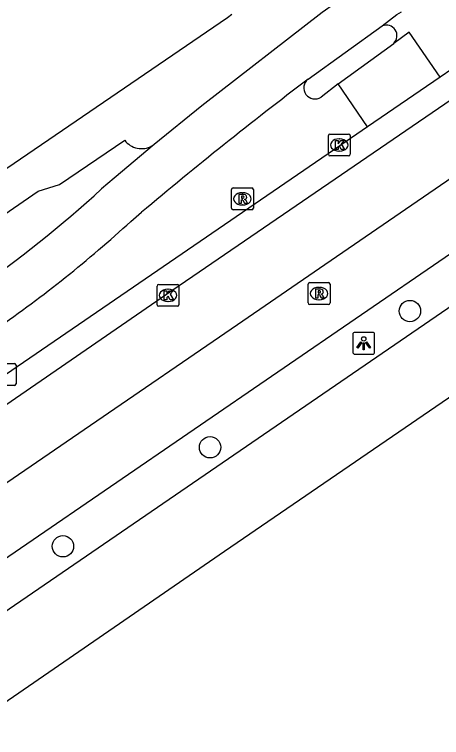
# Model space of a CAD drawing. Extents: x 157466 to 158888, y 383063 to 384677.
# Drawn here: x 158154.68 to 158174.21, y 383336.77 to 383369.81 of the extents above; entities that cross this region are included whole.
import ezdxf

# ---------------------------------------------------------------- set-up
doc = ezdxf.new("R2010")
doc.units = 0
for name, color, linetype in [('IMGEO_Boom', 7, 'Continuous'), ('IMGEO_Fietspad_gesloten', 7, 'Continuous'), ('IMGEO_Kolk', 7, 'Continuous'), ('IMGEO_Lichtpunt', 7, 'Continuous'), ('IMGEO_OVBaan_gesloten', 7, 'Continuous'), ('IMGEO_Rijbaan_lokaal_open', 7, 'Continuous'), ('IMGEO_Rijbaan_regionaal_gesloten', 7, 'Continuous'), ('IMGEO_Rioolput', 7, 'Continuous'), ('IMGEO_Voetpad_open', 7, 'Continuous')]:
    doc.layers.add(name, color=color, linetype=linetype)

msp = doc.modelspace()

# ---------------------------------------------------------------- linework, layer by layer
at = {"layer": 'IMGEO_Boom'}
for centre in [(158172.765, 383356.255), (158163.629, 383350.03), (158156.901, 383345.508)]:
    msp.add_circle(centre, 0.489, dxfattribs=at)
at = {"layer": 'IMGEO_Fietspad_gesloten'}
for points in [[(158169.322, 383370.3), (158168.758, 383369.891), (158163.249, 383365.637), (158161.075, 383363.872)], [(158168.113, 383366.855), (158171.5, 383369.284)], [(158161.075, 383363.872), (158159.242, 383362.325), (158158.671, 383361.835)]]:
    msp.add_lwpolyline(points, dxfattribs=at)
msp.add_arc((158118.275, 383406.424), 60.167, 305.0363, 312.17583, dxfattribs=at)
at = {"layer": 'IMGEO_Kolk'}
for p, q in [((158169.037, 383363.418), (158169.037, 383364.27)), ((158169.112, 383364.344), (158169.964, 383364.344)), ((158169.525, 383364.124), (158169.55, 383364.124)), ((158170.038, 383364.27), (158170.038, 383363.418)), ((158169.548, 383363.564), (158169.523, 383363.564)), ((158169.964, 383363.344), (158169.112, 383363.344)), ((158161.28, 383357.472), (158162.132, 383357.472)), ((158161.205, 383356.546), (158161.205, 383357.398)), ((158161.693, 383357.252), (158161.718, 383357.252)), ((158162.206, 383357.398), (158162.206, 383356.546)), ((158162.132, 383356.472), (158161.28, 383356.472)), ((158161.716, 383356.692), (158161.691, 383356.692)), ((158153.832, 383353.856), (158154.684, 383353.856)), ((158154.758, 383353.782), (158154.758, 383352.93)), ((158154.684, 383352.856), (158153.832, 383352.856))]:
    msp.add_line(p, q, dxfattribs=at)
for points in [[(158169.037, 383363.418), (158169.037, 383364.27)], [(158169.112, 383364.344), (158169.964, 383364.344)], [(158169.358, 383364.044), (158169.481, 383364.044), (158169.481, 383363.893), (158169.611, 383364.044), (158169.775, 383364.044), (158169.629, 383363.893), (158169.782, 383363.644), (158169.63, 383363.644), (158169.545, 383363.808), (158169.481, 383363.741), (158169.481, 383363.644), (158169.358, 383363.644), (158169.358, 383364.044)], [(158170.038, 383364.27), (158170.038, 383363.418)], [(158169.964, 383363.344), (158169.112, 383363.344)], [(158161.28, 383357.472), (158162.132, 383357.472)], [(158161.205, 383356.546), (158161.205, 383357.398)], [(158161.526, 383357.172), (158161.649, 383357.172), (158161.649, 383357.021), (158161.779, 383357.172), (158161.943, 383357.172), (158161.797, 383357.021), (158161.95, 383356.772), (158161.798, 383356.772), (158161.713, 383356.936), (158161.649, 383356.869), (158161.649, 383356.772), (158161.526, 383356.772), (158161.526, 383357.172)], [(158162.206, 383357.398), (158162.206, 383356.546)], [(158162.132, 383356.472), (158161.28, 383356.472)], [(158153.832, 383353.856), (158154.684, 383353.856)], [(158154.758, 383353.782), (158154.758, 383352.93)], [(158154.684, 383352.856), (158153.832, 383352.856)]]:
    msp.add_lwpolyline(points, dxfattribs=at)
for centre, start, end in [((158169.114, 383364.268), 91.552, 178.448), ((158169.114, 383364.268), 91.552, 178.448), ((158169.962, 383364.268), 1.552, 88.448), ((158169.962, 383364.268), 1.552, 88.448), ((158169.114, 383363.42), 181.552, 268.448), ((158169.114, 383363.42), 181.552, 268.448), ((158169.962, 383363.42), 271.552, 358.448), ((158169.962, 383363.42), 271.552, 358.448), ((158161.282, 383357.396), 91.552, 178.448), ((158161.282, 383357.396), 91.552, 178.448), ((158162.13, 383357.396), 1.552, 88.448), ((158162.13, 383357.396), 1.552, 88.448), ((158161.282, 383356.548), 181.552, 268.448), ((158161.282, 383356.548), 181.552, 268.448), ((158162.13, 383356.548), 271.552, 358.448), ((158162.13, 383356.548), 271.552, 358.448), ((158154.682, 383353.78), 1.552, 88.448), ((158154.682, 383353.78), 1.552, 88.448), ((158154.682, 383352.932), 271.552, 358.448), ((158154.682, 383352.932), 271.552, 358.448)]:
    msp.add_arc(centre, 0.0765, start, end, dxfattribs=at)
for centre, major_axis, ratio, start_param, end_param in [((158169.524, 383363.844), (-0.387, 0.002), 0.722429, 4.712389, 7.853982), ((158169.549, 383363.844), (-0.39, 0.002), 0.717154, 1.570796, 4.712389), ((158161.692, 383356.972), (-0.387, 0.002), 0.722429, 4.712389, 7.853982), ((158161.717, 383356.972), (-0.39, 0.002), 0.717154, 1.570796, 4.712389)]:
    msp.add_ellipse(centre, major_axis=major_axis, ratio=ratio, start_param=start_param, end_param=end_param, dxfattribs=at)
at = {"layer": 'IMGEO_Lichtpunt'}
for p, q in [((158170.155, 383355.187), (158170.155, 383354.38)), ((158170.155, 383355.187), (158170.155, 383354.38)), ((158171.057, 383355.282), (158170.249, 383355.282)), ((158171.057, 383355.282), (158170.249, 383355.282)), ((158171.151, 383354.38), (158171.151, 383355.187)), ((158171.151, 383354.38), (158171.151, 383355.187)), ((158170.249, 383354.286), (158171.057, 383354.286)), ((158170.249, 383354.286), (158171.057, 383354.286))]:
    msp.add_line(p, q, dxfattribs=at)
for points in [[(158170.529, 383354.851), (158170.568, 383354.823), (158170.38, 383354.561), (158170.342, 383354.588), (158170.529, 383354.851)], [(158170.631, 383354.803), (158170.678, 383354.803), (158170.678, 383354.481), (158170.631, 383354.481), (158170.631, 383354.803)], [(158170.741, 383354.823), (158170.779, 383354.85), (158170.966, 383354.588), (158170.927, 383354.56), (158170.741, 383354.823)]]:
    msp.add_lwpolyline(points, dxfattribs=at)
msp.add_circle((158170.654, 383354.985), 0.0994, dxfattribs=at)
for centre, start, end in [((158170.249, 383355.187), 90, 180), ((158170.249, 383355.187), 90, 180), ((158171.057, 383355.187), 0, 90), ((158171.057, 383355.187), 0, 90), ((158170.249, 383354.38), 180, 270), ((158170.249, 383354.38), 180, 270), ((158171.057, 383354.38), 270, 0), ((158171.057, 383354.38), 270, 360)]:
    msp.add_arc(centre, 0.0946, start, end, dxfattribs=at)
at = {"layer": 'IMGEO_OVBaan_gesloten'}
for points in [[(158337.159, 383463.965), (158306.253, 383442.35), (158269.724, 383417.452), (158230.256, 383390.412), (158196.708, 383367.445), (158164.294, 383345.275), (158134.65, 383324.869), (158121.592, 383315.968), (158104.891, 383304.477)], [(158116.355, 383316.875), (158118.236, 383318.161), (158122.571, 383321.116), (158122.69, 383320.962), (158147.648, 383338.001), (158221.925, 383388.892), (158288.761, 383434.651), (158292.434, 383437.186), (158297.742, 383440.818), (158298.869, 383441.589)]]:
    msp.add_lwpolyline(points, dxfattribs=at)
at = {"layer": 'IMGEO_Rijbaan_lokaal_open'}
for points in [[(158282.059, 383440.783), (158279.382, 383438.959), (158267.42, 383430.778), (158253.835, 383421.451), (158233.587, 383407.607), (158220.735, 383398.828), (158218.073, 383397), (158207.964, 383390.082), (158175.757, 383368.034), (158174.147, 383366.948)], [(158171.5, 383369.284), (158172.167, 383369.806), (158172.384, 383369.934)], [(158174.147, 383366.948), (158172.731, 383369), (158172.024, 383368.486)], [(158169.482, 383366.639), (158172.024, 383368.486)], [(158174.147, 383366.948), (158170.828, 383364.667)], [(158169.482, 383366.639), (158168.705, 383366.032)], [(158170.828, 383364.667), (158169.482, 383366.639)], [(158170.828, 383364.667), (158169.555, 383363.8), (158154.269, 383353.34), (158144.169, 383346.438), (158136.533, 383341.212), (158132.189, 383338.278), (158132.096, 383338.224), (158131.91, 383338.134), (158131.718, 383338.06), (158131.519, 383338.004), (158131.316, 383337.966), (158131.111, 383337.946), (158130.905, 383337.944), (158130.699, 383337.961), (158129.216, 383338.254), (158129.135, 383338.269), (158129.054, 383338.276), (158128.972, 383338.276), (158128.891, 383338.268), (158128.81, 383338.254), (158128.731, 383338.232), (158128.655, 383338.203), (158128.581, 383338.168), (158128.531, 383338.139)], [(158160.004, 383360.352), (158160.496, 383360.768)]]:
    msp.add_lwpolyline(points, dxfattribs=at)
for centre, radius, start, end in [((158171.688, 383368.836), 0.485, 313.7861, 112.795), ((158285.951, 383211.588), 194.92, 127.19633, 130.06272), ((158168.423, 383366.453), 0.507, 127.6383, 303.8181), ((158120.823, 383403.158), 58.03, 304.68586, 312.46788)]:
    msp.add_arc(centre, radius, start, end, dxfattribs=at)
at = {"layer": 'IMGEO_Rijbaan_regionaal_gesloten'}
for points in [[(158097.631, 383314.81), (158104.807, 383319.769), (158115.926, 383327.372), (158122.206, 383331.037), (158124.828, 383332.496), (158130.229, 383335.664), (158132.829, 383337.348), (158135.426, 383339.03), (158135.445, 383339.043), (158145.556, 383345.975), (158161.638, 383357.025), (158178.512, 383368.554), (158196.488, 383380.88), (158218.524, 383395.939), (158231.113, 383404.563), (158248.84, 383416.701), (158278.53, 383437.014), (158282.685, 383439.867), (158290.446, 383445.197), (158291.741, 383446.132), (158293.116, 383447.183)], [(158114.538, 383319.21), (158121.696, 383323.264), (158130.63, 383328.78), (158131.044, 383329.063), (158147.587, 383340.38), (158220.288, 383390.177), (158253.351, 383412.794), (158292.199, 383439.39), (158297.72, 383443.271)], [(158240.844, 383407.647), (158217.716, 383391.811), (158211.135, 383387.305), (158187.898, 383371.394), (158174.157, 383361.985), (158168.626, 383358.198), (158164.879, 383355.633), (158158.157, 383351.03), (158138.48, 383337.556), (158132.472, 383333.443), (158128.325, 383330.885), (158121.919, 383327.055), (158118.161, 383324.932), (158115.201, 383323.062), (158099.294, 383312.392)]]:
    msp.add_lwpolyline(points, dxfattribs=at)
at = {"layer": 'IMGEO_Rioolput'}
for p, q in [((158164.607, 383360.956), (158164.607, 383361.808)), ((158164.682, 383361.882), (158165.534, 383361.882)), ((158165.608, 383361.808), (158165.608, 383360.956)), ((158165.095, 383361.662), (158165.12, 383361.662)), ((158165.118, 383361.102), (158165.093, 383361.102)), ((158165.534, 383360.882), (158164.682, 383360.882)), ((158168.111, 383356.629), (158168.111, 383357.481)), ((158168.186, 383357.555), (158169.038, 383357.555)), ((158169.112, 383357.481), (158169.112, 383356.629)), ((158168.599, 383357.335), (158168.624, 383357.335)), ((158168.622, 383356.775), (158168.597, 383356.775)), ((158169.038, 383356.555), (158168.186, 383356.555))]:
    msp.add_line(p, q, dxfattribs=at)
for points in [[(158164.607, 383360.956), (158164.607, 383361.808)], [(158164.682, 383361.882), (158165.534, 383361.882)], [(158165.608, 383361.808), (158165.608, 383360.956)], [(158165.196, 383361.58), (158164.944, 383361.582), (158164.944, 383361.182)], [(158165.122, 383361.501), (158165.068, 383361.501), (158165.068, 383361.42)], [(158165.068, 383361.42), (158165.12, 383361.42)], [(158164.944, 383361.182), (158165.068, 383361.182), (158165.068, 383361.344), (158165.079, 383361.344)], [(158165.126, 383361.315), (158165.197, 383361.182), (158165.337, 383361.182), (158165.272, 383361.308)], [(158165.534, 383360.882), (158164.682, 383360.882)], [(158168.111, 383356.629), (158168.111, 383357.481)], [(158168.186, 383357.555), (158169.038, 383357.555)], [(158169.112, 383357.481), (158169.112, 383356.629)], [(158168.7, 383357.253), (158168.448, 383357.255), (158168.448, 383356.855)], [(158168.626, 383357.174), (158168.572, 383357.174), (158168.572, 383357.093)], [(158168.572, 383357.093), (158168.624, 383357.093)], [(158168.448, 383356.855), (158168.572, 383356.855), (158168.572, 383357.017), (158168.583, 383357.017)], [(158168.63, 383356.988), (158168.701, 383356.855), (158168.841, 383356.855), (158168.776, 383356.981)], [(158169.038, 383356.555), (158168.186, 383356.555)]]:
    msp.add_lwpolyline(points, dxfattribs=at)
for centre, radius, start, end in [((158164.684, 383361.806), 0.0765, 91.552, 178.448), ((158164.684, 383361.806), 0.0765, 91.552, 178.448), ((158165.532, 383361.806), 0.0765, 1.552, 88.448), ((158165.532, 383361.806), 0.0765, 1.552, 88.448), ((158165.104, 383361.609), 0.19, 274.7715, 282.9687), ((158165.128, 383361.405), 0.0964, 77.0061, 93.1865), ((158165.142, 383361.462), 0.0378, 276.6634, 79.6772), ((158165.195, 383361.47), 0.109, 350.3612, 89.416), ((158165.193, 383361.47), 0.112, 277.5842, 350.9817), ((158165.078, 383361.291), 0.0533, 26.0293, 88.6989), ((158165.177, 383361.255), 0.108, 29.5134, 73.7905), ((158164.684, 383360.958), 0.0765, 181.552, 268.448), ((158164.684, 383360.958), 0.0765, 181.552, 268.448), ((158165.532, 383360.958), 0.0765, 271.552, 358.448), ((158165.532, 383360.958), 0.0765, 271.552, 358.448), ((158168.188, 383357.479), 0.0765, 91.552, 178.448), ((158168.188, 383357.479), 0.0765, 91.552, 178.448), ((158169.036, 383357.479), 0.0765, 1.552, 88.448), ((158169.036, 383357.479), 0.0765, 1.552, 88.448), ((158168.608, 383357.282), 0.19, 274.7715, 282.9687), ((158168.632, 383357.078), 0.0964, 77.0061, 93.1865), ((158168.646, 383357.135), 0.0378, 276.6634, 79.6772), ((158168.699, 383357.143), 0.109, 350.3612, 89.416), ((158168.697, 383357.143), 0.112, 277.5842, 350.9817), ((158168.582, 383356.964), 0.0533, 26.0293, 88.6989), ((158168.681, 383356.928), 0.108, 29.5134, 73.7905), ((158168.188, 383356.631), 0.0765, 181.552, 268.448), ((158168.188, 383356.631), 0.0765, 181.552, 268.448), ((158169.036, 383356.631), 0.0765, 271.552, 358.448), ((158169.036, 383356.631), 0.0765, 271.552, 358.448)]:
    msp.add_arc(centre, radius, start, end, dxfattribs=at)
for centre, major_axis, ratio, start_param, end_param in [((158165.094, 383361.382), (-0.387, 0.002), 0.722429, 4.712389, 7.853982), ((158165.119, 383361.382), (-0.39, 0.002), 0.717154, 1.570796, 4.712389), ((158168.598, 383357.055), (-0.387, 0.002), 0.722429, 4.712389, 7.853982), ((158168.623, 383357.055), (-0.39, 0.002), 0.717154, 1.570796, 4.712389)]:
    msp.add_ellipse(centre, major_axis=major_axis, ratio=ratio, start_param=start_param, end_param=end_param, dxfattribs=at)
at = {"layer": 'IMGEO_Voetpad_open'}
for points in [[(158164.625, 383369.809), (158164.424, 383369.653), (158139.528, 383352.671), (158091.649, 383319.824)], [(158151.285, 383358.653), (158155.765, 383361.736), (158156.743, 383362.032), (158159.725, 383364.058), (158159.78, 383363.992), (158159.841, 383363.931), (158159.907, 383363.875), (158159.978, 383363.826), (158160.053, 383363.783), (158160.132, 383363.747), (158160.213, 383363.719), (158160.297, 383363.697), (158160.382, 383363.683), (158160.468, 383363.677), (158160.554, 383363.679), (158160.64, 383363.688), (158160.725, 383363.705), (158160.808, 383363.73), (158160.888, 383363.761), (158160.965, 383363.8), (158161.038, 383363.846), (158161.075, 383363.872)]]:
    msp.add_lwpolyline(points, dxfattribs=at)

doc.saveas('drawing.dxf')
